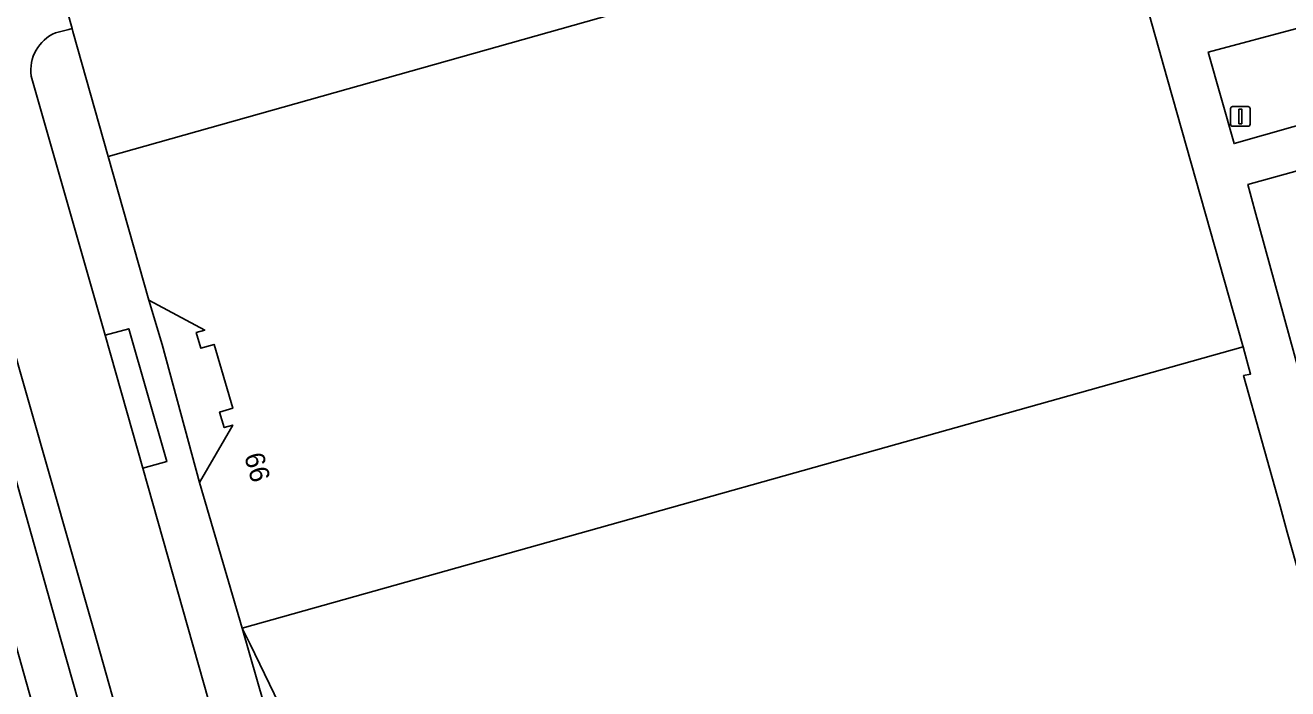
# Model space of a CAD drawing. Extents: x 159680 to 160786, y 387323 to 388340.
# Drawn here: x 159726.5 to 159790.8, y 388054.5 to 388088.3 of the extents above; entities that cross this region are included whole.
import ezdxf

# ---------------------------------------------------------------- set-up
doc = ezdxf.new("R2010")
doc.units = 0
for name, color, linetype in [('IMGEO_Groenvoorziening', 7, 'Continuous'), ('IMGEO_Lichtmast', 7, 'Continuous'), ('IMGEO_Pand', 7, 'Continuous'), ('IMGEO_Pand_nummerreeks', 7, 'Continuous'), ('IMGEO_Parkeervlak_open', 7, 'Continuous'), ('IMGEO_Rijbaan_lokaal_gesloten', 7, 'Continuous'), ('IMGEO_Voetpad_open', 7, 'Continuous')]:
    doc.layers.add(name, color=color, linetype=linetype)

msp = doc.modelspace()

# ---------------------------------------------------------------- linework, layer by layer
at = {"layer": 'IMGEO_Groenvoorziening'}
msp.add_lwpolyline([(159791.495, 388088.176), (159786.795, 388086.916), (159788.109, 388082.261), (159795.588, 388084.391)], dxfattribs=at)
msp.add_lwpolyline([(159791.319, 388080.869), (159788.808, 388080.175), (159789.17, 388078.852), (159793.169, 388064.241), (159795.797, 388065.005)], close=True, dxfattribs=at)
at = {"layer": 'IMGEO_Lichtmast'}
for p, q in [((159787.93, 388083.241), (159787.93, 388084.041)), ((159787.93, 388084.041), (159787.93, 388083.241)), ((159788.03, 388084.141), (159788.82, 388084.141)), ((159788.82, 388084.141), (159788.03, 388084.141)), ((159788.92, 388084.041), (159788.92, 388083.241)), ((159788.92, 388083.241), (159788.92, 388084.041)), ((159788.82, 388083.141), (159788.03, 388083.141)), ((159788.03, 388083.141), (159788.82, 388083.141))]:
    msp.add_line(p, q, dxfattribs=at)
msp.add_lwpolyline([(159788.35, 388084.016), (159788.5, 388084.016), (159788.5, 388083.266), (159788.35, 388083.266), (159788.35, 388084.016)], dxfattribs=at)
for centre, start, end in [((159788.03, 388084.041), 90, 180), ((159788.03, 388084.041), 90, 180), ((159788.82, 388084.041), 0, 90), ((159788.82, 388084.041), 360, 90), ((159788.03, 388083.241), 180, 270), ((159788.03, 388083.241), 180, 270), ((159788.82, 388083.241), 270, 0), ((159788.82, 388083.241), 270, 0)]:
    msp.add_arc(centre, 0.1, start, end, dxfattribs=at)
at = {"layer": 'IMGEO_Pand'}
for points in [[(159784.499, 388086.298), (159784.445, 388086.491), (159781.751, 388096.038), (159763.767, 388090.921), (159758.926, 388089.554), (159730.739, 388081.596), (159732.805, 388074.281), (159735.657, 388072.752), (159735.225, 388072.625), (159735.46, 388071.829), (159736.131, 388072.027), (159737.088, 388068.775), (159736.417, 388068.577), (159736.648, 388067.79), (159737.08, 388067.917), (159735.39, 388064.982), (159737.57, 388057.575), (159788.562, 388071.895), (159788.547, 388071.951)], [(159788.594, 388070.439), (159788.944, 388070.516), (159788.562, 388071.895), (159737.57, 388057.575), (159737.966, 388056.757), (159741.903, 388048.638), (159748.433, 388035.168), (159744.563, 388034.114), (159744.46, 388035.204), (159744.143, 388035.186), (159744.269, 388033.713), (159744.329, 388033.5), (159776.16, 388042.673), (159774.582, 388048.326), (159793.306, 388053.549), (159791.725, 388059.215), (159790.819, 388062.463), (159790.452, 388063.779)]]:
    msp.add_lwpolyline(points, close=True, dxfattribs=at)
msp.add_lwpolyline([(159727.841, 388091.857), (159728.897, 388088.118), (159728.938, 388087.972), (159730.739, 388081.596), (159758.926, 388089.554)], dxfattribs=at)
at = {"layer": 'IMGEO_Parkeervlak_open'}
for points in [[(159728.05, 388087.906), (159728.737, 388088.078), (159728.897, 388088.118), (159727.841, 388091.857), (159724.606, 388103.311), (159724.304, 388103.226), (159723.951, 388104.478), (159722.959, 388104.2), (159719.517, 388103.237)], [(159739.318, 388041.629), (159737.631, 388047.595), (159732.509, 388065.712), (159730.577, 388072.488), (159726.812, 388085.698)], [(159725.402, 388073.744), (159725.596, 388072.962), (159730.011, 388057.458), (159734.238, 388042.443), (159743.795, 388008.597), (159761.428, 387945.993), (159764.329, 387935.795)], [(159755.075, 387953.635), (159747.858, 387979.284), (159736.534, 388019.31), (159725.379, 388059.003)]]:
    msp.add_lwpolyline(points, dxfattribs=at)
msp.add_arc((159728.889, 388085.984), 2.097, 113.58978, 187.85253, dxfattribs=at)
at = {"layer": 'IMGEO_Rijbaan_lokaal_gesloten'}
for points in [[(159742.233, 388007.83), (159732.531, 388042.133), (159728.319, 388056.998), (159723.956, 388072.484), (159725.596, 388072.962), (159725.402, 388073.744)], [(159724.374, 388062.612), (159725.379, 388059.003), (159736.534, 388019.31), (159747.858, 387979.284), (159755.075, 387953.635), (159755.159, 387953.438), (159757.589, 387944.769)]]:
    msp.add_lwpolyline(points, dxfattribs=at)
msp.add_lwpolyline([(159734.238, 388042.443), (159730.011, 388057.458), (159725.596, 388072.962), (159723.956, 388072.484), (159728.319, 388056.998), (159732.531, 388042.133), (159742.233, 388007.83), (159759.756, 387945.476), (159761.428, 387945.993), (159743.795, 388008.597)], close=True, dxfattribs=at)
at = {"layer": 'IMGEO_Voetpad_open'}
for points in [[(159781.751, 388096.038), (159784.445, 388086.491), (159784.499, 388086.298), (159788.547, 388071.951), (159788.562, 388071.895), (159788.944, 388070.516), (159788.594, 388070.439), (159790.452, 388063.779), (159790.819, 388062.463), (159791.725, 388059.215)], [(159733.495, 388072.02), (159732.805, 388074.281), (159730.739, 388081.596), (159728.938, 388087.972), (159728.897, 388088.118), (159728.737, 388088.078), (159728.05, 388087.906)], [(159795.588, 388084.391), (159788.109, 388082.261), (159786.795, 388086.916), (159791.495, 388088.176)], [(159726.812, 388085.698), (159730.577, 388072.488), (159731.786, 388072.824), (159733.725, 388066.059), (159732.509, 388065.712), (159737.631, 388047.595), (159738.793, 388047.914), (159740.51, 388041.947), (159739.318, 388041.629), (159748.666, 388008.437), (159753.727, 387990.417), (159754.963, 387990.761), (159759.29, 387975.401), (159758.06, 387975.063), (159766.666, 387944.588)], [(159793.169, 388064.241), (159789.17, 388078.852), (159788.808, 388080.175), (159791.319, 388080.869)], [(159756.404, 387990.318), (159753.697, 388000), (159744.329, 388033.5), (159744.269, 388033.713), (159741.765, 388042.73), (159740.544, 388047.127), (159740.32, 388047.933), (159739.809, 388049.768), (159737.57, 388057.575), (159735.39, 388064.982), (159733.495, 388072.02)]]:
    msp.add_lwpolyline(points, dxfattribs=at)
for points in [[(159735.39, 388064.982), (159737.08, 388067.917), (159736.648, 388067.79), (159736.417, 388068.577), (159737.088, 388068.775), (159736.131, 388072.027), (159735.46, 388071.829), (159735.225, 388072.625), (159735.657, 388072.752), (159732.805, 388074.281), (159733.495, 388072.02)], [(159730.577, 388072.488), (159732.509, 388065.712), (159733.725, 388066.059), (159731.786, 388072.824)], [(159741.765, 388042.73), (159744.269, 388033.713), (159744.143, 388035.186), (159744.46, 388035.204), (159744.563, 388034.114), (159748.433, 388035.168), (159741.903, 388048.638), (159737.966, 388056.757), (159737.57, 388057.575), (159739.809, 388049.768), (159740.366, 388049.923), (159741.098, 388047.281), (159740.544, 388047.127)]]:
    msp.add_lwpolyline(points, close=True, dxfattribs=at)
msp.add_arc((159728.889, 388085.984), 2.097, 113.58978, 187.85253, dxfattribs=at)

# ---------------------------------------------------------------- texts
at = {"layer": 'IMGEO_Pand_nummerreeks'}
msp.add_text('66', height=1, rotation=285.78478, dxfattribs=at).set_placement((159737.655, 388066.353))

doc.saveas('drawing.dxf')
